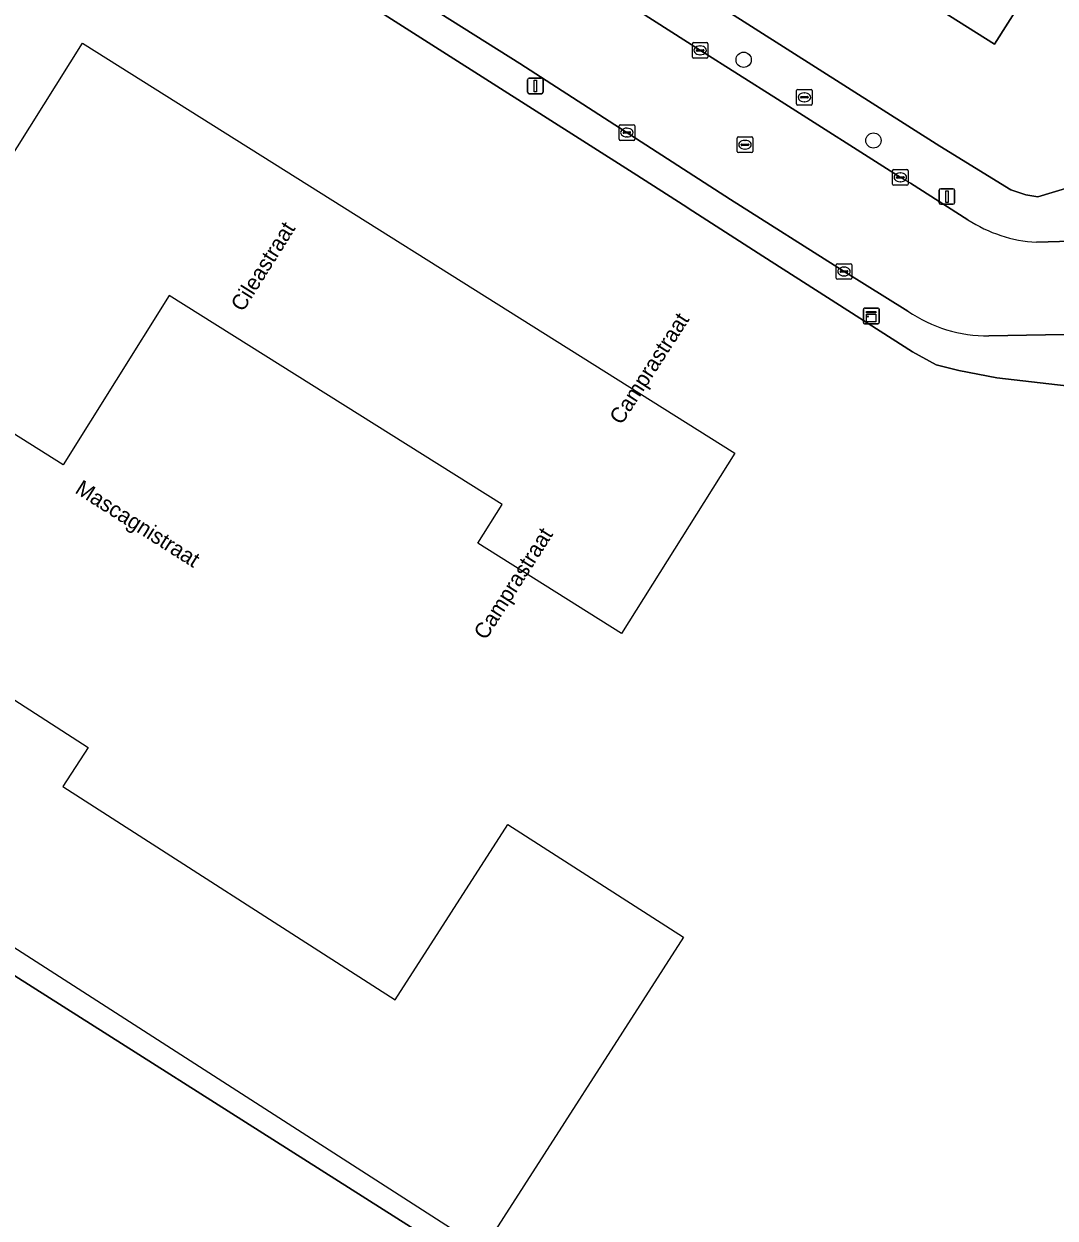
# Model space of a CAD drawing. Extents: x 159039 to 160102, y 381214 to 382524.
# Drawn here: x 159305.6 to 159371.7, y 381694.5 to 381771 of the extents above; entities that cross this region are included whole.
import ezdxf

# ---------------------------------------------------------------- set-up
doc = ezdxf.new("R2010")
doc.units = 0
for name, color, linetype in [('IMGEO_Boom', 7, 'Continuous'), ('IMGEO_Brandkraan', 7, 'Continuous'), ('IMGEO_Erf', 7, 'Continuous'), ('IMGEO_Groenvoorziening', 7, 'Continuous'), ('IMGEO_Kast', 7, 'Continuous'), ('IMGEO_Kolk', 7, 'Continuous'), ('IMGEO_Lichtmast', 7, 'Continuous'), ('IMGEO_Openbare_ruimte_label', 7, 'Continuous'), ('IMGEO_Pand', 7, 'Continuous'), ('IMGEO_Pand_vergunning_verleend', 7, 'Continuous'), ('IMGEO_Rijbaan_lokaal_open', 7, 'Continuous'), ('IMGEO_Rioolput', 7, 'Continuous'), ('IMGEO_Voetpad_open', 7, 'Continuous')]:
    doc.layers.add(name, color=color, linetype=linetype)

msp = doc.modelspace()

# ---------------------------------------------------------------- linework, layer by layer
at = {"layer": 'IMGEO_Boom'}
for centre in [(159351.74, 381768.724), (159360.063, 381763.55)]:
    msp.add_circle(centre, 0.489, dxfattribs=at)
at = {"layer": 'IMGEO_Brandkraan'}
for p, q in [((159355.136, 381765.893), (159355.136, 381766.745)), ((159355.211, 381766.819), (159356.063, 381766.819)), ((159355.624, 381766.599), (159355.649, 381766.599)), ((159356.137, 381766.745), (159356.137, 381765.893)), ((159356.063, 381765.819), (159355.211, 381765.819)), ((159355.395, 381766.313), (159355.395, 381766.325)), ((159355.833, 381766.276), (159355.435, 381766.276)), ((159355.438, 381766.362), (159355.836, 381766.362)), ((159355.647, 381766.039), (159355.622, 381766.039)), ((159355.879, 381766.325), (159355.879, 381766.313))]:
    msp.add_line(p, q, dxfattribs=at)
for points in [[(159355.136, 381765.893), (159355.136, 381766.745)], [(159355.211, 381766.819), (159356.063, 381766.819)], [(159356.137, 381766.745), (159356.137, 381765.893)], [(159356.063, 381765.819), (159355.211, 381765.819)]]:
    msp.add_lwpolyline(points, dxfattribs=at)
for centre, radius, start, end in [((159355.213, 381766.743), 0.0765, 91.55205, 178.44795), ((159355.213, 381766.743), 0.0765, 91.55205, 178.44795), ((159356.061, 381766.743), 0.0765, 1.55205, 88.44795), ((159356.061, 381766.743), 0.0765, 1.55205, 88.44795), ((159355.213, 381765.895), 0.0765, 181.55205, 268.44795), ((159355.213, 381765.895), 0.0765, 181.55205, 268.44795), ((159355.435, 381766.322), 0.0403, 85.87752, 175.75265), ((159355.432, 381766.312), 0.0366, 178.93798, 274.71019), ((159355.836, 381766.319), 0.043, 264.86636, 352.45326), ((159355.84, 381766.324), 0.0386, 1.73085, 96.63898), ((159356.061, 381765.895), 0.0765, 271.55205, 358.44795), ((159356.061, 381765.895), 0.0765, 271.55205, 358.44795)]:
    msp.add_arc(centre, radius, start, end, dxfattribs=at)
for centre, major_axis, ratio, start_param, end_param in [((159355.623, 381766.319), (-0.387, 0.002), 0.722429, 4.712389, 7.853982), ((159355.648, 381766.319), (-0.39, 0.002), 0.717154, 1.570796, 4.712389)]:
    msp.add_ellipse(centre, major_axis=major_axis, ratio=ratio, start_param=start_param, end_param=end_param, dxfattribs=at)
at = {"layer": 'IMGEO_Erf'}
for points in [[(159385.406, 381786.981), (159385.917, 381787.736), (159395.25, 381803.818), (159395.49, 381804.207), (159391.331, 381806.769), (159387.916, 381801.388), (159384.599, 381796.162), (159381.254, 381790.892), (159377.925, 381785.646), (159374.566, 381780.353), (159371.253, 381775.133), (159367.817, 381769.72), (159360.726, 381774.221), (159363.406, 381778.443), (159364.162, 381779.634), (159367.474, 381784.854), (159370.834, 381790.147), (159374.163, 381795.393), (159377.508, 381800.663), (159380.824, 381805.889)], [(159282.549, 381802.231), (159275.17, 381804.482), (159271.361, 381803.577), (159255.992, 381764.547), (159254.046, 381759.615), (159260.693, 381743.327), (159266.405, 381734.562), (159282.762, 381724.205), (159299.545, 381713.576), (159301.255, 381712.388), (159329.506, 381694.484), (159334.296, 381691.448), (159363.507, 381691.862), (159365.779, 381689.945), (159373.676, 381686.68), (159392.311, 381706.63), (159390.567, 381708.914), (159388.92, 381711.269), (159387.373, 381713.691), (159385.929, 381716.175), (159385.784, 381716.449), (159389.322, 381717.897), (159388.621, 381719.133)], [(159352.973, 381756.136), (159348.189, 381759.211), (159348.089, 381759.275), (159344.648, 381761.468), (159332.454, 381769.238), (159327.518, 381772.371), (159324.259, 381774.451), (159312.275, 381782.1)], [(159348.603, 381773.193), (159364.313, 381763.192), (159368.873, 381760.39), (159369.834, 381760.063), (159370.603, 381759.95), (159377.184, 381761.932), (159377.672, 381763.277)], [(159378.318, 381745.249), (159378.254, 381745.484), (159378.19, 381745.72), (159375.942, 381747.422), (159367.982, 381748.335), (159365.546, 381748.815), (159364.087, 381749.178), (159362.574, 381750), (159352.973, 381756.136)]]:
    msp.add_lwpolyline(points, dxfattribs=at)
at = {"layer": 'IMGEO_Groenvoorziening'}
msp.add_lwpolyline([(159307.081, 381692.477), (159333.002, 381668.212), (159333.349, 381667.887), (159334.91, 381666.426), (159337.645, 381663.865), (159363.507, 381691.862), (159334.296, 381691.448), (159329.506, 381694.484), (159301.255, 381712.388)], dxfattribs=at)
msp.add_arc((159299.172, 381683.083), 12.28, 49.90523, 77.09781, dxfattribs=at)
at = {"layer": 'IMGEO_Kast'}
for p, q in [((159359.502, 381752.805), (159360.343, 381752.805)), ((159360.343, 381752.805), (159359.502, 381752.805)), ((159360.427, 381752.73), (159360.427, 381751.889)), ((159360.427, 381751.889), (159360.427, 381752.73)), ((159359.427, 381751.88), (159359.427, 381752.721)), ((159359.427, 381752.721), (159359.427, 381751.88)), ((159360.352, 381751.805), (159359.511, 381751.805)), ((159359.511, 381751.805), (159360.352, 381751.805))]:
    msp.add_line(p, q, dxfattribs=at)
for points in [[(159359.622, 381752.595), (159360.222, 381752.595), (159360.222, 381752.51), (159359.622, 381752.51), (159359.622, 381752.595)], [(159359.622, 381752.42), (159360.222, 381752.42), (159360.222, 381751.931), (159359.622, 381751.931), (159359.622, 381752.42)]]:
    msp.add_lwpolyline(points, dxfattribs=at)
msp.add_circle((159359.706, 381752.269), 0.0377, dxfattribs=at)
for centre, start, end in [((159359.505, 381752.727), 92.4484, 184.28452), ((159359.505, 381752.727), 92.4484, 184.28452), ((159360.349, 381752.727), 2.4484, 94.28452), ((159360.349, 381752.727), 2.4484, 94.28452), ((159359.505, 381751.883), 182.4484, 274.28452), ((159359.505, 381751.883), 182.4484, 274.28452), ((159360.349, 381751.883), 272.4484, 4.28452), ((159360.349, 381751.883), 272.4484, 4.28452)]:
    msp.add_arc(centre, 0.0779, start, end, dxfattribs=at)
at = {"layer": 'IMGEO_Kolk'}
for p, q in [((159348.451, 381768.902), (159348.451, 381769.754)), ((159348.526, 381769.828), (159349.378, 381769.828)), ((159348.939, 381769.608), (159348.964, 381769.608)), ((159349.452, 381769.754), (159349.452, 381768.902)), ((159349.378, 381768.828), (159348.526, 381768.828)), ((159348.71, 381769.322), (159348.71, 381769.334)), ((159349.148, 381769.285), (159348.75, 381769.285)), ((159348.753, 381769.371), (159349.151, 381769.371)), ((159348.962, 381769.048), (159348.937, 381769.048)), ((159349.194, 381769.334), (159349.194, 381769.322)), ((159343.752, 381763.634), (159343.752, 381764.486)), ((159343.827, 381764.56), (159344.679, 381764.56)), ((159344.24, 381764.34), (159344.265, 381764.34)), ((159344.753, 381764.486), (159344.753, 381763.634)), ((159344.679, 381763.56), (159343.827, 381763.56)), ((159344.011, 381764.054), (159344.011, 381764.066)), ((159344.449, 381764.017), (159344.051, 381764.017)), ((159344.054, 381764.103), (159344.452, 381764.103)), ((159344.263, 381763.78), (159344.238, 381763.78)), ((159344.495, 381764.066), (159344.495, 381764.054)), ((159361.285, 381760.762), (159361.285, 381761.614)), ((159361.36, 381761.688), (159362.212, 381761.688)), ((159361.544, 381761.182), (159361.544, 381761.194)), ((159361.587, 381761.231), (159361.985, 381761.231)), ((159361.773, 381761.468), (159361.798, 381761.468)), ((159362.028, 381761.194), (159362.028, 381761.182)), ((159362.286, 381761.614), (159362.286, 381760.762)), ((159362.212, 381760.688), (159361.36, 381760.688)), ((159361.982, 381761.145), (159361.584, 381761.145)), ((159361.796, 381760.908), (159361.771, 381760.908)), ((159357.675, 381754.729), (159357.675, 381755.581)), ((159357.75, 381755.655), (159358.602, 381755.655)), ((159357.934, 381755.149), (159357.934, 381755.161)), ((159358.372, 381755.112), (159357.974, 381755.112)), ((159357.977, 381755.198), (159358.375, 381755.198)), ((159358.163, 381755.435), (159358.188, 381755.435)), ((159358.418, 381755.161), (159358.418, 381755.149)), ((159358.676, 381755.581), (159358.676, 381754.729)), ((159358.602, 381754.655), (159357.75, 381754.655)), ((159358.186, 381754.875), (159358.161, 381754.875))]:
    msp.add_line(p, q, dxfattribs=at)
for points in [[(159348.451, 381768.902), (159348.451, 381769.754)], [(159348.526, 381769.828), (159349.378, 381769.828)], [(159349.452, 381769.754), (159349.452, 381768.902)], [(159349.378, 381768.828), (159348.526, 381768.828)], [(159343.752, 381763.634), (159343.752, 381764.486)], [(159343.827, 381764.56), (159344.679, 381764.56)], [(159344.753, 381764.486), (159344.753, 381763.634)], [(159344.679, 381763.56), (159343.827, 381763.56)], [(159361.285, 381760.762), (159361.285, 381761.614)], [(159361.36, 381761.688), (159362.212, 381761.688)], [(159362.286, 381761.614), (159362.286, 381760.762)], [(159362.212, 381760.688), (159361.36, 381760.688)], [(159357.675, 381754.729), (159357.675, 381755.581)], [(159357.75, 381755.655), (159358.602, 381755.655)], [(159358.676, 381755.581), (159358.676, 381754.729)], [(159358.602, 381754.655), (159357.75, 381754.655)]]:
    msp.add_lwpolyline(points, dxfattribs=at)
for centre, radius, start, end in [((159348.528, 381769.752), 0.0765, 91.55205, 178.44795), ((159348.528, 381769.752), 0.0765, 91.55205, 178.44795), ((159349.376, 381769.752), 0.0765, 1.55205, 88.44795), ((159349.376, 381769.752), 0.0765, 1.55205, 88.44795), ((159348.528, 381768.904), 0.0765, 181.55205, 268.44795), ((159348.528, 381768.904), 0.0765, 181.55205, 268.44795), ((159348.75, 381769.331), 0.0403, 85.87752, 175.75265), ((159348.747, 381769.321), 0.0366, 178.93798, 274.71019), ((159349.151, 381769.328), 0.043, 264.86636, 352.45326), ((159349.155, 381769.333), 0.0386, 1.73085, 96.63898), ((159349.376, 381768.904), 0.0765, 271.55205, 358.44795), ((159349.376, 381768.904), 0.0765, 271.55205, 358.44795), ((159343.829, 381764.484), 0.0765, 91.55205, 178.44795), ((159343.829, 381764.484), 0.0765, 91.55205, 178.44795), ((159344.677, 381764.484), 0.0765, 1.55205, 88.44795), ((159344.677, 381764.484), 0.0765, 1.55205, 88.44795), ((159343.829, 381763.636), 0.0765, 181.55205, 268.44795), ((159343.829, 381763.636), 0.0765, 181.55205, 268.44795), ((159344.051, 381764.063), 0.0403, 85.87752, 175.75265), ((159344.048, 381764.053), 0.0366, 178.93798, 274.71019), ((159344.452, 381764.06), 0.043, 264.86636, 352.45326), ((159344.456, 381764.065), 0.0386, 1.73085, 96.63898), ((159344.677, 381763.636), 0.0765, 271.55205, 358.44795), ((159344.677, 381763.636), 0.0765, 271.55205, 358.44795), ((159361.362, 381761.612), 0.0765, 91.55205, 178.44795), ((159361.362, 381761.612), 0.0765, 91.55205, 178.44795), ((159361.584, 381761.191), 0.0403, 85.87752, 175.75265), ((159361.581, 381761.181), 0.0366, 178.93798, 274.71019), ((159361.985, 381761.188), 0.043, 264.86636, 352.45326), ((159361.989, 381761.193), 0.0386, 1.73085, 96.63898), ((159362.21, 381761.612), 0.0765, 1.55205, 88.44795), ((159362.21, 381761.612), 0.0765, 1.55205, 88.44795), ((159361.362, 381760.764), 0.0765, 181.55205, 268.44795), ((159361.362, 381760.764), 0.0765, 181.55205, 268.44795), ((159362.21, 381760.764), 0.0765, 271.55205, 358.44795), ((159362.21, 381760.764), 0.0765, 271.55205, 358.44795), ((159357.752, 381755.579), 0.0765, 91.55205, 178.44795), ((159357.752, 381755.579), 0.0765, 91.55205, 178.44795), ((159357.974, 381755.158), 0.0403, 85.87752, 175.75265), ((159357.971, 381755.148), 0.0366, 178.93798, 274.71019), ((159358.375, 381755.155), 0.043, 264.86636, 352.45326), ((159358.379, 381755.16), 0.0386, 1.73085, 96.63898), ((159358.6, 381755.579), 0.0765, 1.55205, 88.44795), ((159358.6, 381755.579), 0.0765, 1.55205, 88.44795), ((159357.752, 381754.731), 0.0765, 181.55205, 268.44795), ((159357.752, 381754.731), 0.0765, 181.55205, 268.44795), ((159358.6, 381754.731), 0.0765, 271.55205, 358.44795), ((159358.6, 381754.731), 0.0765, 271.55205, 358.44795)]:
    msp.add_arc(centre, radius, start, end, dxfattribs=at)
for centre, major_axis, ratio, start_param, end_param in [((159348.938, 381769.328), (-0.387, 0.002), 0.722429, 4.712389, 7.853982), ((159348.963, 381769.328), (-0.39, 0.002), 0.717154, 1.570796, 4.712389), ((159344.239, 381764.06), (-0.387, 0.002), 0.722429, 4.712389, 7.853982), ((159344.264, 381764.06), (-0.39, 0.002), 0.717154, 1.570796, 4.712389), ((159361.772, 381761.188), (-0.387, 0.002), 0.722429, 4.712389, 7.853982), ((159361.797, 381761.188), (-0.39, 0.002), 0.717154, 1.570796, 4.712389), ((159358.162, 381755.155), (-0.387, 0.002), 0.722429, 4.712389, 7.853982), ((159358.187, 381755.155), (-0.39, 0.002), 0.717154, 1.570796, 4.712389)]:
    msp.add_ellipse(centre, major_axis=major_axis, ratio=ratio, start_param=start_param, end_param=end_param, dxfattribs=at)
at = {"layer": 'IMGEO_Lichtmast'}
for p, q in [((159337.885, 381766.647), (159337.885, 381767.447)), ((159337.885, 381767.447), (159337.885, 381766.647)), ((159337.985, 381767.547), (159338.775, 381767.547)), ((159338.775, 381767.547), (159337.985, 381767.547)), ((159338.875, 381767.447), (159338.875, 381766.647)), ((159338.875, 381766.647), (159338.875, 381767.447)), ((159338.775, 381766.547), (159337.985, 381766.547)), ((159337.985, 381766.547), (159338.775, 381766.547)), ((159364.374, 381760.46), (159365.164, 381760.46)), ((159365.164, 381760.46), (159364.374, 381760.46)), ((159364.274, 381759.56), (159364.274, 381760.36)), ((159364.274, 381760.36), (159364.274, 381759.56)), ((159365.264, 381760.36), (159365.264, 381759.56)), ((159365.264, 381759.56), (159365.264, 381760.36)), ((159365.164, 381759.46), (159364.374, 381759.46)), ((159364.374, 381759.46), (159365.164, 381759.46))]:
    msp.add_line(p, q, dxfattribs=at)
for points in [[(159338.305, 381767.422), (159338.455, 381767.422), (159338.455, 381766.672), (159338.305, 381766.672), (159338.305, 381767.422)], [(159364.694, 381760.335), (159364.844, 381760.335), (159364.844, 381759.585), (159364.694, 381759.585), (159364.694, 381760.335)]]:
    msp.add_lwpolyline(points, dxfattribs=at)
for centre, start, end in [((159337.985, 381767.447), 90, 180), ((159337.985, 381767.447), 90, 180), ((159338.775, 381767.447), 0, 90), ((159338.775, 381767.447), 360, 90), ((159337.985, 381766.647), 180, 270), ((159337.985, 381766.647), 180, 270), ((159338.775, 381766.647), 270, 0), ((159338.775, 381766.647), 270, 0), ((159364.374, 381760.36), 90, 180), ((159364.374, 381760.36), 90, 180), ((159365.164, 381760.36), 0, 90), ((159365.164, 381760.36), 360, 90), ((159364.374, 381759.56), 180, 270), ((159364.374, 381759.56), 180, 270), ((159365.164, 381759.56), 270, 0), ((159365.164, 381759.56), 270, 0)]:
    msp.add_arc(centre, 0.1, start, end, dxfattribs=at)
at = {"layer": 'IMGEO_Pand'}
msp.add_lwpolyline([(159371.253, 381775.133), (159364.162, 381779.634), (159363.406, 381778.443), (159360.726, 381774.221), (159367.817, 381769.72)], close=True, dxfattribs=at)
at = {"layer": 'IMGEO_Pand_vergunning_verleend'}
for points in [[(159296.831, 381749.847), (159309.349, 381769.787), (159351.175, 381743.519), (159343.911, 381731.953), (159334.702, 381737.737), (159336.26, 381740.216), (159314.912, 381753.624), (159308.097, 381742.772)], [(159293.854, 381718.952), (159300.878, 381730.325), (159309.701, 381724.654), (159308.093, 381722.153), (159329.394, 381708.463), (159336.626, 381719.716), (159347.879, 381712.483), (159335.028, 381692.488)]]:
    msp.add_lwpolyline(points, close=True, dxfattribs=at)
at = {"layer": 'IMGEO_Rijbaan_lokaal_open'}
for points in [[(159313.81, 381783.565), (159322.71, 381777.838), (159330.08, 381773.106), (159337.391, 381768.492), (159350.894, 381759.774), (159358.176, 381755.155), (159362.277, 381752.622)], [(159366.125, 381758.476), (159362.447, 381760.826), (159361.83, 381761.158), (159353.906, 381766.204), (159348.911, 381769.352), (159345.129, 381771.779), (159341.882, 381773.863)], [(159374.956, 381757.173), (159370.518, 381757.033)], [(159367.461, 381751.026), (159375.949, 381751.181)]]:
    msp.add_lwpolyline(points, dxfattribs=at)
for centre, radius, start, end in [((159370.993, 381765.886), 8.866, 236.70042, 266.93124), ((159367.387, 381760.003), 8.978, 235.30483, 270.47107)]:
    msp.add_arc(centre, radius, start, end, dxfattribs=at)
at = {"layer": 'IMGEO_Rioolput'}
for p, q in [((159351.326, 381762.853), (159351.326, 381763.705)), ((159351.401, 381763.779), (159352.253, 381763.779)), ((159351.814, 381763.559), (159351.839, 381763.559)), ((159352.327, 381763.705), (159352.327, 381762.853)), ((159352.253, 381762.779), (159351.401, 381762.779)), ((159351.585, 381763.273), (159351.585, 381763.285)), ((159352.023, 381763.236), (159351.625, 381763.236)), ((159351.628, 381763.322), (159352.026, 381763.322)), ((159351.837, 381762.999), (159351.812, 381762.999)), ((159352.069, 381763.285), (159352.069, 381763.273))]:
    msp.add_line(p, q, dxfattribs=at)
for points in [[(159351.326, 381762.853), (159351.326, 381763.705)], [(159351.401, 381763.779), (159352.253, 381763.779)], [(159352.327, 381763.705), (159352.327, 381762.853)], [(159352.253, 381762.779), (159351.401, 381762.779)]]:
    msp.add_lwpolyline(points, dxfattribs=at)
for centre, radius, start, end in [((159351.403, 381763.703), 0.0765, 91.55205, 178.44795), ((159351.403, 381763.703), 0.0765, 91.55205, 178.44795), ((159352.251, 381763.703), 0.0765, 1.55205, 88.44795), ((159352.251, 381763.703), 0.0765, 1.55205, 88.44795), ((159351.403, 381762.855), 0.0765, 181.55205, 268.44795), ((159351.403, 381762.855), 0.0765, 181.55205, 268.44795), ((159351.625, 381763.282), 0.0403, 85.87752, 175.75265), ((159351.622, 381763.272), 0.0366, 178.93798, 274.71019), ((159352.026, 381763.279), 0.043, 264.86636, 352.45326), ((159352.03, 381763.284), 0.0386, 1.73085, 96.63898), ((159352.251, 381762.855), 0.0765, 271.55205, 358.44795), ((159352.251, 381762.855), 0.0765, 271.55205, 358.44795)]:
    msp.add_arc(centre, radius, start, end, dxfattribs=at)
for centre, major_axis, ratio, start_param, end_param in [((159351.813, 381763.279), (-0.387, 0.002), 0.722429, 4.712389, 7.853982), ((159351.838, 381763.279), (-0.39, 0.002), 0.717154, 1.570796, 4.712389)]:
    msp.add_ellipse(centre, major_axis=major_axis, ratio=ratio, start_param=start_param, end_param=end_param, dxfattribs=at)
at = {"layer": 'IMGEO_Voetpad_open'}
for points in [[(159317.185, 381789.66), (159318.997, 381788.519), (159331.995, 381780.274), (159336.496, 381777.401), (159341.078, 381774.379), (159341.882, 381773.863), (159345.129, 381771.779), (159348.911, 381769.352), (159353.906, 381766.204), (159361.83, 381761.158), (159362.447, 381760.826), (159366.125, 381758.476)], [(159362.277, 381752.622), (159358.176, 381755.155), (159350.894, 381759.774), (159337.391, 381768.492), (159330.08, 381773.106), (159322.71, 381777.838), (159313.81, 381783.565)], [(159312.275, 381782.1), (159324.259, 381774.451), (159327.518, 381772.371), (159332.454, 381769.238), (159344.648, 381761.468), (159348.089, 381759.275), (159348.189, 381759.211), (159352.973, 381756.136), (159362.574, 381750), (159364.087, 381749.178), (159365.546, 381748.815), (159367.982, 381748.335), (159375.942, 381747.422), (159378.19, 381745.72), (159378.254, 381745.484), (159378.318, 381745.249), (159379.86, 381745.637), (159381.843, 381746.219)], [(159381.201, 381762.237), (159379.173, 381762.594), (159377.672, 381763.277), (159377.184, 381761.932), (159370.603, 381759.95), (159369.834, 381760.063), (159368.873, 381760.39), (159364.313, 381763.192), (159348.603, 381773.193)], [(159370.518, 381757.033), (159374.956, 381757.173)], [(159375.949, 381751.181), (159367.461, 381751.026)]]:
    msp.add_lwpolyline(points, dxfattribs=at)
for centre, radius, start, end in [((159370.993, 381765.886), 8.866, 236.70042, 266.93124), ((159367.387, 381760.003), 8.978, 235.30483, 270.47107), ((159299.172, 381683.083), 12.28, 49.90523, 77.09781)]:
    msp.add_arc(centre, radius, start, end, dxfattribs=at)

# ---------------------------------------------------------------- texts
at = {"layer": 'IMGEO_Openbare_ruimte_label'}
for s, rotation, p in [('Cileastraat', 57.8671, (159319.633, 381752.516)), ('Camprastraat', 57.24756, (159343.908, 381745.272)), ('Mascagnistraat', 327.58155, (159308.8, 381741.008)), ('Camprastraat', 57.58155, (159335.208, 381731.477))]:
    msp.add_text(s, height=1, rotation=rotation, dxfattribs=at).set_placement(p)

doc.saveas('drawing.dxf')
